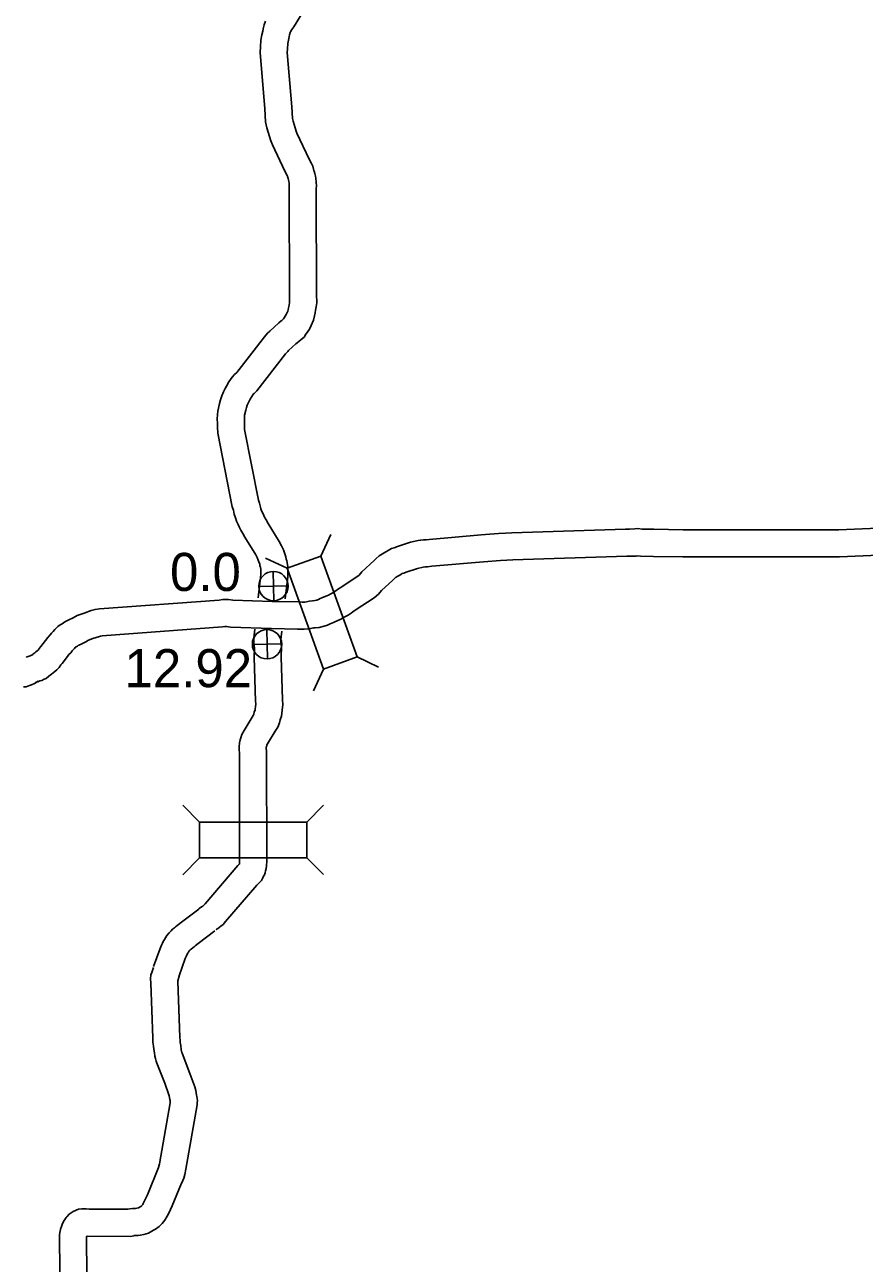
# Model space of a CAD drawing. Extents: x -939622 to -934222, y 1383701 to 1385301.
# Drawn here: x -936472.6 to -936444.68, y 1385146.18 to 1385187.36 of the extents above; entities that cross this region are included whole.
import ezdxf

# ---------------------------------------------------------------- set-up
doc = ezdxf.new("R2010")
doc.units = 0
for name, color, linetype in [('Level 10', 7, 'Continuous'), ('Level 15', 7, 'Continuous'), ('Level 20', 7, 'Continuous'), ('Level 25', 7, 'Continuous'), ('Level 26', 7, 'Continuous')]:
    doc.layers.add(name, color=color, linetype=linetype)

msp = doc.modelspace()

# ---------------------------------------------------------------- linework, layer by layer
at = {"layer": 'Level 10'}
for points in [[(-936462.864, 1385188.592), (-936463.656, 1385187.297), (-936463.714, 1385187.206), (-936463.759, 1385187.134), (-936463.773, 1385187.112), (-936463.775, 1385187.106), (-936463.794, 1385187.03), (-936463.808, 1385186.962), (-936463.833, 1385186.852), (-936463.851, 1385186.746), (-936463.863, 1385186.569), (-936463.873, 1385186.447), (-936463.716, 1385184.633), (-936463.696, 1385184.248), (-936463.677, 1385184.16), (-936463.578, 1385183.824), (-936463.547, 1385183.755), (-936463.142, 1385182.898), (-936463.065, 1385182.752), (-936463.021, 1385182.661), (-936462.993, 1385182.559), (-936462.983, 1385182.522), (-936462.977, 1385182.5), (-936462.955, 1385182.42), (-936462.936, 1385182.332), (-936462.922, 1385182.26), (-936462.904, 1385182.129), (-936462.903, 1385181.996), (-936462.904, 1385181.933), (-936462.905, 1385181.801), (-936462.897, 1385178.399)], [(-936464.598, 1385187.485), (-936464.639, 1385187.357), (-936464.672, 1385187.232), (-936464.689, 1385187.148), (-936464.715, 1385187.028), (-936464.746, 1385186.856), (-936464.761, 1385186.634), (-936464.776, 1385186.443), (-936464.614, 1385184.57), (-936464.591, 1385184.132), (-936464.551, 1385183.94), (-936464.423, 1385183.509), (-936464.363, 1385183.376), (-936463.947, 1385182.496), (-936463.869, 1385182.347), (-936463.867, 1385182.343), (-936463.861, 1385182.321), (-936463.85, 1385182.28), (-936463.843, 1385182.254), (-936463.83, 1385182.209), (-936463.819, 1385182.155), (-936463.81, 1385182.112), (-936463.804, 1385182.064), (-936463.803, 1385181.998), (-936463.804, 1385181.941), (-936463.805, 1385181.803), (-936463.797, 1385178.397)], [(-936463.797, 1385178.386), (-936463.791, 1385178.163), (-936463.796, 1385178.123), (-936463.811, 1385178.043), (-936463.829, 1385177.955), (-936463.841, 1385177.888), (-936463.854, 1385177.84), (-936463.902, 1385177.73), (-936463.974, 1385177.612), (-936463.993, 1385177.583), (-936464.055, 1385177.527), (-936464.074, 1385177.513), (-936464.153, 1385177.455), (-936464.454, 1385177.179), (-936464.523, 1385177.108), (-936464.628, 1385176.983), (-936465.55, 1385175.803), (-936465.625, 1385175.732), (-936465.701, 1385175.645), (-936465.812, 1385175.489), (-936465.893, 1385175.348), (-936465.939, 1385175.262), (-936465.991, 1385175.158), (-936466.05, 1385175.023), (-936466.092, 1385174.888), (-936466.126, 1385174.766), (-936466.185, 1385174.509), (-936466.191, 1385174.407), (-936466.198, 1385174.243), (-936466.197, 1385174.119), (-936466.195, 1385173.976), (-936466.184, 1385173.785), (-936465.699, 1385171.33), (-936465.663, 1385171.217), (-936465.635, 1385171.091), (-936465.598, 1385170.97), (-936465.555, 1385170.86), (-936465.506, 1385170.748), (-936465.466, 1385170.663), (-936465.419, 1385170.559), (-936465.346, 1385170.442), (-936465.282, 1385170.325), (-936464.919, 1385169.736), (-936464.871, 1385169.645), (-936464.836, 1385169.561), (-936464.812, 1385169.501), (-936464.788, 1385169.426), (-936464.778, 1385169.384), (-936464.77, 1385169.352), (-936464.765, 1385169.324), (-936464.751, 1385169.244), (-936464.749, 1385169.176), (-936464.754, 1385169.086), (-936464.841, 1385168.311)], [(-936462.897, 1385178.409), (-936462.889, 1385178.115), (-936462.907, 1385177.981), (-936462.928, 1385177.872), (-936462.945, 1385177.785), (-936462.963, 1385177.689), (-936463.002, 1385177.542), (-936463.079, 1385177.366), (-936463.133, 1385177.24), (-936463.19, 1385177.168), (-936463.212, 1385177.132), (-936463.249, 1385177.076), (-936463.312, 1385176.976), (-936463.407, 1385176.9), (-936463.482, 1385176.831), (-936463.54, 1385176.788), (-936463.583, 1385176.757), (-936463.827, 1385176.532), (-936463.857, 1385176.502), (-936463.929, 1385176.416), (-936464.884, 1385175.193), (-936464.977, 1385175.106), (-936464.993, 1385175.088), (-936465.053, 1385175.003), (-936465.107, 1385174.911), (-936465.139, 1385174.849), (-936465.176, 1385174.775), (-936465.206, 1385174.708), (-936465.228, 1385174.636), (-936465.253, 1385174.546), (-936465.291, 1385174.379), (-936465.292, 1385174.36), (-936465.298, 1385174.228), (-936465.297, 1385174.13), (-936465.295, 1385174.009), (-936465.289, 1385173.899), (-936464.826, 1385171.554), (-936464.794, 1385171.453), (-936464.764, 1385171.322), (-936464.747, 1385171.265), (-936464.723, 1385171.203), (-936464.687, 1385171.12), (-936464.649, 1385171.04), (-936464.623, 1385170.983), (-936464.568, 1385170.895), (-936464.504, 1385170.777), (-936464.138, 1385170.184), (-936464.058, 1385170.032), (-936464.001, 1385169.898), (-936463.964, 1385169.803), (-936463.921, 1385169.67), (-936463.903, 1385169.593), (-936463.889, 1385169.536), (-936463.879, 1385169.481), (-936463.854, 1385169.339), (-936463.848, 1385169.167), (-936463.857, 1385169.009), (-936463.94, 1385168.271)], [(-936464.952, 1385167.265), (-936464.983, 1385166.96), (-936464.981, 1385166.796), (-936464.966, 1385166.637), (-936464.969, 1385166.334), (-936464.923, 1385164.87), (-936464.917, 1385164.779), (-936464.928, 1385164.682), (-936464.937, 1385164.614), (-936464.944, 1385164.578), (-936464.967, 1385164.498), (-936464.987, 1385164.432), (-936464.994, 1385164.411), (-936465.009, 1385164.389), (-936465.04, 1385164.337), (-936465.307, 1385163.898), (-936465.381, 1385163.759), (-936465.414, 1385163.651), (-936465.435, 1385163.587), (-936465.465, 1385163.48), (-936465.476, 1385163.353), (-936465.467, 1385163.244), (-936465.458, 1385163.154), (-936465.455, 1385159.581), (-936465.46, 1385159.461), (-936465.462, 1385159.451), (-936465.462, 1385159.451), (-936465.466, 1385159.444), (-936465.513, 1385159.407), (-936466.605, 1385158.127), (-936466.637, 1385158.091), (-936466.663, 1385158.069), (-936466.67, 1385158.062), (-936466.682, 1385158.055), (-936466.728, 1385158.024), (-936466.804, 1385157.971), (-936466.862, 1385157.914)], [(-936464.055, 1385167.196), (-936464.082, 1385166.921), (-936464.081, 1385166.843), (-936464.065, 1385166.674), (-936464.069, 1385166.344), (-936464.024, 1385164.912), (-936464.014, 1385164.757), (-936464.035, 1385164.571), (-936464.049, 1385164.469), (-936464.067, 1385164.372), (-936464.103, 1385164.245), (-936464.131, 1385164.153), (-936464.183, 1385164.003), (-936464.248, 1385163.908), (-936464.268, 1385163.874), (-936464.525, 1385163.451), (-936464.546, 1385163.412), (-936464.556, 1385163.38), (-936464.571, 1385163.334), (-936464.57, 1385163.322), (-936464.558, 1385163.196), (-936464.555, 1385159.563), (-936464.562, 1385159.381), (-936464.573, 1385159.3), (-936464.59, 1385159.229), (-936464.608, 1385159.162), (-936464.633, 1385159.096), (-936464.658, 1385159.047), (-936464.688, 1385158.988), (-936464.733, 1385158.91), (-936464.788, 1385158.85), (-936464.828, 1385158.807), (-936464.875, 1385158.764), (-936464.886, 1385158.755), (-936465.925, 1385157.537), (-936466.008, 1385157.443), (-936466.081, 1385157.382), (-936466.131, 1385157.339), (-936466.19, 1385157.301), (-936466.22, 1385157.281), (-936466.226, 1385157.277), (-936466.231, 1385157.272)], [(-936466.818, 1385157.952), (-936467.393, 1385157.517), (-936467.485, 1385157.442), (-936467.537, 1385157.403), (-936467.586, 1385157.361), (-936467.617, 1385157.336), (-936467.689, 1385157.283), (-936467.738, 1385157.235), (-936467.805, 1385157.169), (-936467.873, 1385157.071), (-936467.908, 1385157.019), (-936467.957, 1385156.943), (-936467.972, 1385156.914), (-936467.997, 1385156.874), (-936468.026, 1385156.818), (-936468.057, 1385156.749), (-936468.078, 1385156.696), (-936468.102, 1385156.638), (-936468.316, 1385156.043)], [(-936466.275, 1385157.234), (-936466.838, 1385156.808), (-936466.932, 1385156.732), (-936466.973, 1385156.701), (-936467.011, 1385156.668), (-936467.068, 1385156.623), (-936467.106, 1385156.594), (-936467.109, 1385156.591), (-936467.112, 1385156.589), (-936467.13, 1385156.563), (-936467.157, 1385156.522), (-936467.176, 1385156.494), (-936467.189, 1385156.468), (-936467.214, 1385156.428), (-936467.227, 1385156.399), (-936467.244, 1385156.355), (-936467.264, 1385156.31), (-936467.469, 1385155.739)], [(-936468.326, 1385156.011), (-936468.372, 1385155.844), (-936468.373, 1385155.842), (-936468.406, 1385155.764), (-936468.425, 1385155.631), (-936468.409, 1385155.486), (-936468.341, 1385153.673), (-936468.338, 1385153.524), (-936468.324, 1385153.399), (-936468.309, 1385153.291), (-936468.292, 1385153.169), (-936468.28, 1385153.064), (-936468.256, 1385152.986), (-936468.232, 1385152.899), (-936468.205, 1385152.833), (-936467.949, 1385152.165), (-936467.806, 1385151.78), (-936467.795, 1385151.738), (-936467.775, 1385151.624), (-936467.77, 1385151.587), (-936467.768, 1385151.514), (-936468.121, 1385149.483), (-936468.152, 1385149.355), (-936468.521, 1385148.448), (-936468.629, 1385148.228), (-936468.661, 1385148.158), (-936468.675, 1385148.135), (-936468.715, 1385148.087), (-936468.722, 1385148.079), (-936468.766, 1385148.056), (-936468.819, 1385148.023), (-936468.876, 1385148.003), (-936468.876, 1385148.003), (-936468.915, 1385148), (-936468.951, 1385147.996), (-936468.986, 1385147.994), (-936469.021, 1385147.993), (-936469.113, 1385147.985), (-936469.183, 1385147.969), (-936470.464, 1385147.974), (-936470.566, 1385147.988), (-936470.648, 1385147.986), (-936470.708, 1385147.982), (-936470.821, 1385147.979), (-936470.993, 1385147.899), (-936471.06, 1385147.851), (-936471.127, 1385147.81), (-936471.203, 1385147.72), (-936471.223, 1385147.695), (-936471.296, 1385147.602), (-936471.335, 1385147.52), (-936471.363, 1385147.46), (-936471.384, 1385147.396), (-936471.412, 1385147.306), (-936471.413, 1385147.294), (-936471.433, 1385147.199), (-936471.45, 1385147.105), (-936471.427, 1385144.64)], [(-936467.458, 1385155.772), (-936467.513, 1385155.572), (-936467.511, 1385155.551), (-936467.442, 1385153.7), (-936467.439, 1385153.585), (-936467.431, 1385153.512), (-936467.417, 1385153.415), (-936467.398, 1385153.28), (-936467.395, 1385153.247), (-936467.393, 1385153.242), (-936467.379, 1385153.19), (-936467.367, 1385153.161), (-936467.107, 1385152.483), (-936466.944, 1385152.045), (-936466.915, 1385151.925), (-936466.887, 1385151.769), (-936466.88, 1385151.721), (-936466.856, 1385151.588), (-936466.867, 1385151.514), (-936466.868, 1385151.506), (-936466.866, 1385151.447), (-936467.24, 1385149.301), (-936467.281, 1385149.127), (-936467.31, 1385149.006), (-936467.341, 1385148.932), (-936467.383, 1385148.849), (-936467.39, 1385148.84), (-936467.7, 1385148.08), (-936467.815, 1385147.844), (-936467.863, 1385147.737), (-936467.942, 1385147.608), (-936468.036, 1385147.496), (-936468.127, 1385147.396), (-936468.251, 1385147.31), (-936468.32, 1385147.274), (-936468.377, 1385147.239), (-936468.492, 1385147.178), (-936468.57, 1385147.156), (-936468.644, 1385147.13), (-936468.763, 1385147.109), (-936468.832, 1385147.104), (-936468.868, 1385147.1), (-936468.941, 1385147.094), (-936468.972, 1385147.094), (-936468.975, 1385147.093), (-936469.085, 1385147.069), (-936470.525, 1385147.074), (-936470.537, 1385147.076), (-936470.545, 1385147.052), (-936470.549, 1385147.03), (-936470.526, 1385144.572)]]:
    msp.add_lwpolyline(points, dxfattribs=at)
at = {"layer": 'Level 15'}
for points in [[(-936472.556, 1385166.334), (-936472.461, 1385166.368), (-936472.429, 1385166.378), (-936472.383, 1385166.397), (-936472.373, 1385166.399), (-936472.351, 1385166.409), (-936472.33, 1385166.427), (-936472.274, 1385166.472), (-936472.231, 1385166.505), (-936472.193, 1385166.539), (-936472.152, 1385166.573), (-936472.123, 1385166.615), (-936472.068, 1385166.685), (-936471.909, 1385166.884), (-936471.841, 1385166.988), (-936471.753, 1385167.076), (-936471.716, 1385167.125), (-936471.658, 1385167.187), (-936471.604, 1385167.249), (-936471.5, 1385167.347), (-936471.423, 1385167.403), (-936471.359, 1385167.444), (-936471.274, 1385167.506), (-936471.203, 1385167.539), (-936471.136, 1385167.575), (-936470.992, 1385167.644), (-936470.855, 1385167.721), (-936470.632, 1385167.797), (-936470.397, 1385167.882), (-936470.267, 1385167.919), (-936470.122, 1385167.938), (-936466.131, 1385168.232), (-936466.013, 1385168.251), (-936465.826, 1385168.248), (-936465.685, 1385168.229), (-936464.37, 1385168.184), (-936463.498, 1385168.168), (-936463.371, 1385168.161), (-936463.333, 1385168.161), (-936463.285, 1385168.164), (-936463.231, 1385168.175), (-936463.138, 1385168.195), (-936463.035, 1385168.207), (-936462.95, 1385168.214), (-936462.89, 1385168.228), (-936462.865, 1385168.237), (-936462.831, 1385168.251), (-936462.773, 1385168.282), (-936462.716, 1385168.305), (-936462.648, 1385168.34), (-936462.555, 1385168.372), (-936462.504, 1385168.397), (-936462.421, 1385168.443), (-936462.356, 1385168.477), (-936462.305, 1385168.504), (-936462.255, 1385168.538), (-936462.196, 1385168.578), (-936462.111, 1385168.637), (-936461.52, 1385169.023), (-936461.477, 1385169.061), (-936461.386, 1385169.168), (-936460.977, 1385169.549), (-936460.908, 1385169.613), (-936460.809, 1385169.706), (-936460.706, 1385169.772), (-936460.65, 1385169.802), (-936460.596, 1385169.833), (-936460.519, 1385169.883), (-936460.399, 1385169.941), (-936460.311, 1385169.972), (-936460.286, 1385169.979), (-936460.236, 1385170), (-936459.769, 1385170.157), (-936459.514, 1385170.209), (-936459.438, 1385170.221), (-936459.338, 1385170.239), (-936459.254, 1385170.239), (-936459.154, 1385170.25), (-936457.416, 1385170.397), (-936456.844, 1385170.442), (-936456.613, 1385170.46), (-936456.399, 1385170.468), (-936452.615, 1385170.586), (-936452.481, 1385170.594), (-936452.313, 1385170.595), (-936452.213, 1385170.606), (-936452.068, 1385170.593), (-936451.675, 1385170.584), (-936450.701, 1385170.57), (-936450.069, 1385170.57), (-936445.518, 1385170.569), (-936444.226, 1385170.627)], [(-936472.254, 1385165.486), (-936472.17, 1385165.516), (-936472.119, 1385165.533), (-936472.1, 1385165.54), (-936472.033, 1385165.557), (-936471.961, 1385165.597), (-936471.893, 1385165.626), (-936471.801, 1385165.695), (-936471.754, 1385165.735), (-936471.716, 1385165.766), (-936471.66, 1385165.809), (-936471.606, 1385165.857), (-936471.542, 1385165.91), (-936471.46, 1385165.992), (-936471.399, 1385166.08), (-936471.362, 1385166.127), (-936471.178, 1385166.356), (-936471.138, 1385166.419), (-936471.076, 1385166.481), (-936471.027, 1385166.544), (-936470.987, 1385166.587), (-936470.954, 1385166.625), (-936470.925, 1385166.652), (-936470.915, 1385166.66), (-936470.85, 1385166.701), (-936470.813, 1385166.728), (-936470.8, 1385166.734), (-936470.732, 1385166.77), (-936470.577, 1385166.845), (-936470.485, 1385166.896), (-936470.334, 1385166.948), (-936470.119, 1385167.025), (-936470.083, 1385167.036), (-936470.031, 1385167.042), (-936466.026, 1385167.337), (-936465.947, 1385167.35), (-936465.894, 1385167.349), (-936465.763, 1385167.331), (-936464.394, 1385167.284), (-936463.532, 1385167.268), (-936463.4, 1385167.261), (-936463.306, 1385167.26), (-936463.158, 1385167.27), (-936463.044, 1385167.295), (-936462.995, 1385167.305), (-936462.942, 1385167.311), (-936462.812, 1385167.323), (-936462.64, 1385167.361), (-936462.535, 1385167.399), (-936462.446, 1385167.437), (-936462.392, 1385167.465), (-936462.336, 1385167.488), (-936462.292, 1385167.511), (-936462.208, 1385167.54), (-936462.088, 1385167.599), (-936461.995, 1385167.65), (-936461.937, 1385167.681), (-936461.84, 1385167.732), (-936461.75, 1385167.793), (-936461.686, 1385167.836), (-936461.607, 1385167.891), (-936460.975, 1385168.304), (-936460.833, 1385168.429), (-936460.734, 1385168.545), (-936460.361, 1385168.892), (-936460.29, 1385168.959), (-936460.256, 1385168.991), (-936460.248, 1385168.996), (-936460.21, 1385169.017), (-936460.129, 1385169.064), (-936460.077, 1385169.097), (-936460.05, 1385169.11), (-936460.043, 1385169.113), (-936459.991, 1385169.127), (-936459.916, 1385169.158), (-936459.537, 1385169.286), (-936459.352, 1385169.323), (-936459.285, 1385169.334), (-936459.26, 1385169.339), (-936459.206, 1385169.338), (-936459.066, 1385169.354), (-936457.343, 1385169.5), (-936456.773, 1385169.545), (-936456.561, 1385169.561), (-936456.368, 1385169.569), (-936452.574, 1385169.687), (-936452.451, 1385169.694), (-936452.259, 1385169.695), (-936452.204, 1385169.701), (-936452.12, 1385169.694), (-936451.691, 1385169.685), (-936450.708, 1385169.67), (-936450.069, 1385169.67), (-936445.498, 1385169.669), (-936444.192, 1385169.727)], [(-936472.16, 1385165.533), (-936472.283, 1385165.452), (-936472.382, 1385165.409), (-936472.449, 1385165.388), (-936472.555, 1385165.351), (-936472.646, 1385165.343)]]:
    msp.add_lwpolyline(points, dxfattribs=at)
at = {"layer": 'Level 20'}
for p, q in [((-936462.759, 1385169.691), (-936462.423, 1385170.408)), ((-936463.877, 1385169.288), (-936464.594, 1385169.624)), ((-936461.549, 1385166.339), (-936460.833, 1385166.002)), ((-936462.667, 1385165.935), (-936463.003, 1385165.218)), ((-936466.788, 1385160.845), (-936467.349, 1385161.405)), ((-936463.224, 1385160.849), (-936462.665, 1385161.409)), ((-936466.787, 1385159.657), (-936467.346, 1385159.097)), ((-936463.223, 1385159.661), (-936462.662, 1385159.101))]:
    msp.add_line(p, q, dxfattribs=at)
for points in [[(-936463.877, 1385169.288), (-936462.667, 1385165.935), (-936461.549, 1385166.339), (-936462.759, 1385169.691)], [(-936463.224, 1385160.849), (-936466.788, 1385160.845), (-936466.787, 1385159.657), (-936463.223, 1385159.661)]]:
    msp.add_lwpolyline(points, close=True, dxfattribs=at)
at = {"layer": 'Level 26'}
for p, q in [((-936464.318, 1385168.208), (-936464.341, 1385169.184)), ((-936464.818, 1385168.685), (-936463.841, 1385168.707)), ((-936464.533, 1385166.274), (-936464.555, 1385167.25)), ((-936465.032, 1385166.751), (-936464.056, 1385166.773))]:
    msp.add_line(p, q, dxfattribs=at)
for centre in [(-936464.329, 1385168.696), (-936464.544, 1385166.762)]:
    msp.add_circle(centre, 0.488, dxfattribs=at)

# ---------------------------------------------------------------- texts
at = {"layer": 'Level 25'}
for s, p in [('0.0', (-936467.771, 1385168.534)), ('12.92', (-936469.283, 1385165.333))]:
    msp.add_text(s, height=1.2672, dxfattribs=at).set_placement(p)

doc.saveas('drawing.dxf')
